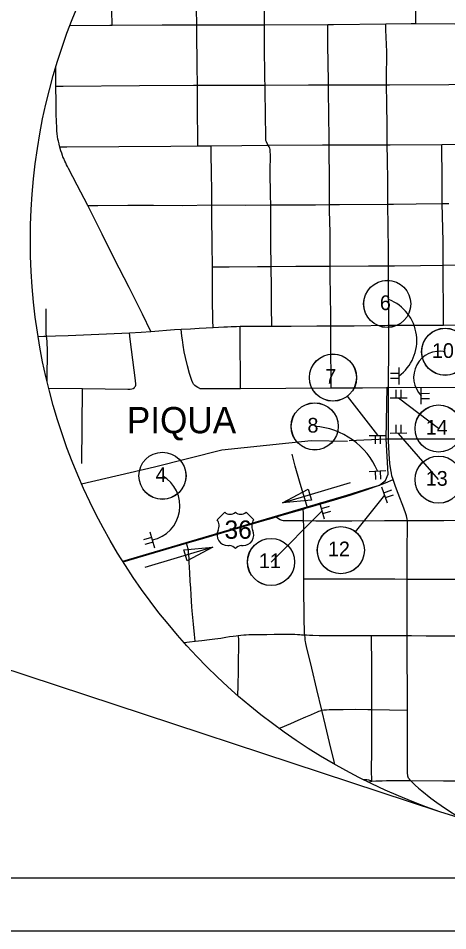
# Model space of a CAD drawing. Extents: x -87 to 2145, y -2128 to 440.
# Drawn here: x 397.4 to 479.1, y 0 to 173.5 of the extents above; entities that cross this region are included whole.
import ezdxf

# ---------------------------------------------------------------- set-up
doc = ezdxf.new("R2010")
doc.units = 0
for name, color, linetype in [('BR_P_Gen_Text', 7, 'Continuous'), ('Default', 7, 'Continuous'), ('GM_X_City_Street', 7, 'Continuous'), ('GM_X_Corporation_Text', 7, 'Continuous'), ('GM_X_County_Road', 7, 'Continuous'), ('GM_X_Rail_Line', 7, 'Continuous'), ('GM_X_US_Route', 7, 'Continuous'), ('GM_X_US_Shield', 7, 'Continuous'), ('SH_Border', 7, 'Continuous'), ('SH_Cut_Line', 7, 'Continuous'), ('SH_Data', 7, 'Continuous'), ('SH_Masking', 7, 'Continuous'), ('SH_Text', 7, 'Continuous'), ('SN_P_Signs', 7, 'Continuous')]:
    doc.layers.add(name, color=color, linetype=linetype)

msp = doc.modelspace()

# ---------------------------------------------------------------- linework, layer by layer
at = {"layer": 'BR_P_Gen_Text'}
for points in [[(452.58, 84), (453.2, 81.91), (447.66, 81.4)], [(429.52, 70.34), (428.89, 72.43), (434.44, 72.94)]]:
    msp.add_lwpolyline(points, close=True, dxfattribs=at)
at = {"layer": 'Default'}
for p, q in [((231.15, 103.87), (477.34, 22.76)), ((460.01, 101.68), (465.77, 94.23)), ((477.37, 95.52), (469.78, 101.28)), ((477.39, 85.79), (469.76, 94.6)), ((447.66, 81.4), (460.6, 85.26)), ((461.54, 75.88), (467.13, 82.84)), ((445.51, 70.13), (455.21, 79.83)), ((434.44, 72.94), (421.49, 69.08))]:
    msp.add_line(p, q, dxfattribs=at)
msp.add_lwpolyline([(417.33, 70.19), (429.4, 73.72), (431.61, 74.37), (444.32, 78.07), (445.7, 78.48), (446.45, 78.7), (448.9, 79.44), (451.64, 80.21), (452.46, 80.47), (452.59, 80.5), (457.6, 81.96), (460.56, 82.85), (463.61, 83.84), (466.48, 84.87), (467.27, 85.18), (468.73, 85.82), (468.5, 86.54), (468.39, 87.03), (468.26, 87.65), (468.12, 88.89), (467.98, 90.7), (467.88, 92.04), (467.85, 93.09), (467.85, 93.26), (467.84, 95.59), (467.86, 103.29), (486.62, 103.38)], dxfattribs=at)
msp.add_circle((514.37, 131.28), 114.66, dxfattribs=at)
for centre, radius, start, end in [((464.85, 112.25), 8.38, 306.3526, 68.4304), ((452.95, 82.05), 13.89, 22.8266, 86.4198), ((421.56, 80.79), 6.61, 281.7951, 60.189)]:
    msp.add_arc(centre, radius, start, end, dxfattribs=at)
at = {"layer": 'GM_X_City_Street'}
msp.add_line((409.49, 88.86), (409.63, 103.12), dxfattribs=at)
for points in [[(431.59, 149.28), (431.58, 150.41), (431.52, 156.15), (431.52, 159), (431.5, 160.81), (431.47, 164.51), (431.37, 170.91), (431.36, 172.28), (431.34, 175.32), (431.3, 178.96), (431.27, 183.49), (431.26, 184.71), (431.17, 191.37), (431.18, 193.53), (431.18, 194.72), (431.11, 198.46), (431.07, 203.33), (431.07, 204.57), (431.07, 206.33), (430.97, 209.97)], [(415.26, 172.2), (415.04, 183.46), (414.98, 187.22), (414.98, 188.46)], [(473.03, 172.52), (472.99, 185.33), (472.95, 189.14)], [(445.64, 115), (445.62, 116.01), (445.59, 117.71), (445.6, 122.33), (445.54, 126.33), (445.48, 130.7), (445.45, 137.07), (445.44, 138.06), (445.4, 139.82), (445.36, 144.44), (445.37, 147.49), (445.33, 148.27), (445.31, 148.59), (445.27, 148.81), (445.15, 149.08), (444.98, 149.38), (444.75, 149.75), (444.62, 150.02), (444.56, 150.15), (444.53, 150.3), (444.49, 150.88), (444.4, 159.73), (444.37, 160.83), (444.34, 161.98), (444.24, 168.65), (444.25, 172.31), (444.27, 178.54)], [(456.94, 103.24), (456.93, 104.14), (456.9, 111.36), (456.85, 115.06), (456.87, 117.65), (456.84, 120.21), (456.76, 125.23), (456.75, 126.4), (456.74, 127.53), (456.74, 129.27), (456.72, 132.79), (456.64, 136.95), (456.63, 138.11), (456.6, 139.2), (456.65, 143.2), (456.57, 148.3), (456.56, 149.47), (456.55, 150.62), (456.45, 159.75), (456.45, 160.86), (456.45, 162.06), (456.39, 164.44), (456.29, 169.06), (456.3, 171.45), (456.3, 172.34)], [(467.92, 115.17), (467.91, 116.66), (467.86, 122.96), (467.85, 126.47), (467.83, 129.44), (467.8, 133.87), (467.74, 138.18), (467.71, 141.33), (467.7, 142.71), (467.64, 146.63), (467.61, 149.48), (467.58, 153.11), (467.56, 157.34), (467.48, 160.9), (467.46, 161.84), (467.5, 167.15), (467.37, 171.36), (467.34, 172.46)], [(404.58, 160.63), (405.94, 160.64), (420.45, 160.73), (430.72, 160.81), (431.5, 160.81), (442.41, 160.82), (444.37, 160.83), (452.6, 160.85), (456.45, 160.86), (459.73, 160.87), (466.99, 160.89), (467.48, 160.9), (468.05, 160.9), (479.34, 160.97), (485.62, 161.05), (499.85, 161.15), (511.88, 161.2), (512.75, 161.21), (513.92, 161.21), (523.46, 161.26), (524.81, 161.27)], [(405.31, 149.06), (406.63, 149.07), (426.41, 149.24), (431.59, 149.28), (434.08, 149.3), (439.97, 149.35), (444.98, 149.38), (445.16, 149.38), (455.28, 149.47), (456.56, 149.47), (464.84, 149.48), (467.61, 149.48), (468.16, 149.48), (478, 149.55), (483.32, 149.59)], [(434.46, 114.74), (434.43, 116.07), (434.36, 120.18), (434.33, 125.97), (434.33, 126.29), (434.31, 130.59), (434.24, 135.81), (434.23, 138.04), (434.2, 141.32), (434.16, 143.57), (434.09, 148.3), (434.08, 149.3)], [(478.33, 115.2), (478.32, 115.89), (478.31, 119.73), (478.27, 122.78), (478.27, 125.4), (478.27, 126.56), (478.26, 127.59), (478.23, 131.12), (478.09, 138.28), (478.07, 143.39), (478.01, 148.87), (478, 149.55)], [(410.61, 137.94), (412.57, 137.96), (418.23, 138.02), (423.12, 137.98), (428.61, 137.96), (434.23, 138.04), (440.58, 138.02), (445.44, 138.06), (447.06, 138.07), (453.98, 138.08), (456.63, 138.11), (458.55, 138.13), (467.74, 138.18), (468.82, 138.19), (473.11, 138.23), (478.09, 138.28), (479.31, 138.3)], [(434.33, 126.29), (437.53, 126.27), (442.93, 126.31), (445.54, 126.33), (450.21, 126.37), (455.03, 126.39), (456.75, 126.4), (464.07, 126.45), (467.85, 126.47), (469, 126.47), (473.91, 126.54), (478.27, 126.56), (485.99, 126.62), (486.99, 126.63), (488.16, 126.64), (497.02, 126.77), (500.23, 126.75)], [(402.9, 104.42), (402.95, 110.8), (402.93, 111.47), (402.87, 112.12), (402.77, 113.07), (402.72, 113.5), (402.69, 114.45), (402.73, 118.27)], [(439.66, 103.12), (439.64, 113.75), (439.64, 114.97)], [(419.49, 103.33), (419.58, 103.43), (419.68, 103.6), (419.74, 103.79), (419.75, 103.97), (419.68, 104.63), (418.69, 112.48), (418.54, 113.74)], [(431.97, 103.14), (431.82, 103.19), (431.57, 103.3), (431.24, 103.49), (430.98, 103.68), (430.76, 103.92), (430.6, 104.19), (430.4, 104.65), (429.98, 105.97), (429.59, 107.46), (429.23, 109.03), (428.99, 110.13), (428.78, 111.35), (428.62, 112.38), (428.53, 113.11), (428.38, 114.4)], [(403.2, 103.19), (409.63, 103.12), (418.26, 103.01), (418.69, 103.03), (419.01, 103.06), (419.29, 103.14), (419.49, 103.33)], [(431.97, 103.14), (432.61, 103.11), (438.62, 103.11), (439.66, 103.12), (456.94, 103.24), (462.92, 103.28), (467.86, 103.29)], [(452.46, 80.47), (452.27, 81.07), (451.77, 82.61), (451.39, 83.81), (450.9, 85.48), (450.1, 88.35), (449.49, 90.62)], [(457.64, 31.63), (457.5, 32.22), (456.63, 35.82), (455.87, 39.03), (455.16, 41.93), (454.2, 45.89), (453.25, 49.96), (452.26, 54.05), (452.13, 54.61), (452.06, 55), (452.02, 55.29), (451.98, 55.63), (451.91, 56.28), (451.89, 56.56), (451.87, 56.98), (451.86, 57.45), (451.82, 58.73), (451.82, 60.14), (451.74, 64.91), (451.73, 65.87), (451.73, 66.94), (451.72, 68.37), (451.71, 71.44), (451.71, 75.06), (451.71, 77), (451.68, 78.01), (451.67, 78.64), (451.65, 79.38), (451.64, 80.21)], [(446.45, 78.7), (446.94, 78.4), (447.21, 78.23), (447.38, 78.14), (447.55, 78.09), (447.81, 78.05), (448.11, 78.03), (448.95, 78.02), (451.68, 78.01), (454.04, 77.99), (460.89, 77.99), (467.09, 78), (471.46, 78.03), (473.68, 78.04), (478.35, 78.05), (483.42, 78.06)], [(431.03, 55.05), (430.92, 56.33), (430.72, 58.28), (430.49, 60.82), (430.43, 61.63), (430.37, 62.7), (430.29, 63.86), (430.22, 65.13), (430.14, 66.51), (430.07, 68.06), (429.95, 70.12), (429.9, 70.9), (429.86, 71.37), (429.81, 71.85), (429.77, 72.22), (429.71, 72.61), (429.68, 72.83), (429.62, 73.08), (429.4, 73.72)], [(451.73, 66.94), (452.24, 66.94), (456.7, 66.94), (463.7, 66.94), (469.07, 66.91), (471.41, 66.87), (473.6, 66.86), (481.47, 66.86), (483.53, 66.9), (484.25, 66.91), (485.11, 66.93), (491.77, 66.91), (496.77, 66.86), (500.96, 66.83), (503.83, 66.83), (506.66, 66.82), (511.26, 66.85), (517.21, 66.83), (524.79, 66.79), (525.46, 66.79)], [(428.94, 54.8), (429.99, 54.93), (431.03, 55.05), (432.32, 55.19), (433.8, 55.38), (434.79, 55.51), (435.94, 55.66), (436.88, 55.82), (437.59, 55.94), (438.32, 56.04), (438.86, 56.11), (439.26, 56.16), (439.77, 56.21), (440.29, 56.26), (440.74, 56.31), (441.29, 56.32), (442.07, 56.34), (442.8, 56.35), (444.68, 56.37), (446.12, 56.38), (446.97, 56.39), (447.7, 56.4), (448.43, 56.42), (448.92, 56.42), (449.44, 56.4), (450.03, 56.38), (450.51, 56.35), (450.97, 56.33), (451.3, 56.31), (451.64, 56.29), (451.91, 56.28), (452.27, 56.25), (452.81, 56.22), (453.48, 56.2), (454.65, 56.16), (456.62, 56.14), (462.15, 56.14), (464.63, 56.14), (468.45, 56.13), (471.42, 56.14), (472.24, 56.15), (474.99, 56.12), (482.4, 56.06)], [(439.15, 44.73), (439.23, 46.56), (439.3, 49.5), (439.33, 52.03), (439.35, 53.27), (439.36, 55.37), (439.34, 55.56), (439.32, 55.84), (439.26, 56.16)], [(464.69, 28.42), (464.63, 30.58), (464.65, 34.08), (464.65, 38.57), (464.66, 42.09), (464.66, 46.02), (464.68, 50.24), (464.63, 56.14)], [(447.01, 38.49), (447.32, 38.62), (449.26, 39.44), (450.66, 40.04), (452.1, 40.66), (453.08, 41.09), (453.88, 41.46), (454.22, 41.6), (454.59, 41.74), (454.87, 41.85), (455.16, 41.93), (455.54, 42), (456.02, 42.04), (456.57, 42.07), (457.17, 42.08), (457.65, 42.08), (459.22, 42.1), (461.64, 42.11), (463.9, 42.1), (464.66, 42.09), (468.03, 42.03), (471.46, 41.93)], [(463.02, 28.76), (463.27, 28.76), (463.74, 28.74), (464.04, 28.7), (464.24, 28.64), (464.43, 28.55), (464.69, 28.42)], [(472.03, 28.55), (472.4, 28.21), (472.95, 27.7), (473.57, 27.12), (474.18, 26.59), (475.88, 25.24), (477.07, 24.36), (478.71, 23.25), (481.39, 21.46)]]:
    msp.add_lwpolyline(points, dxfattribs=at)
at = {"layer": 'GM_X_County_Road'}
for p, q in [((431.36, 172.28), (444.25, 172.31)), ((444.25, 172.31), (456.3, 172.34)), ((478.33, 115.2), (486.66, 115.21)), ((418.54, 113.74), (420.76, 113.87)), ((420.76, 113.87), (422.64, 113.99))]:
    msp.add_line(p, q, dxfattribs=at)
for points in [[(407.24, 172.16), (414.84, 172.2), (415.26, 172.2)], [(415.26, 172.2), (424.75, 172.26), (431.36, 172.28)], [(456.3, 172.34), (457.38, 172.35), (467.34, 172.46)], [(467.34, 172.46), (472.14, 172.52), (473.03, 172.52)], [(473.03, 172.52), (480.38, 172.51), (491.32, 172.55), (499.79, 172.49)], [(404.58, 160.63), (404.55, 162.42), (404.57, 163.79), (404.56, 164.28)], [(405.31, 149.06), (405.26, 149.24), (405.16, 149.67), (405.06, 150.14), (404.96, 150.57), (404.88, 151.04), (404.8, 151.53), (404.76, 152.14), (404.71, 152.7), (404.64, 155.25), (404.61, 157.77), (404.58, 160.35), (404.58, 160.63)], [(410.61, 137.94), (408.63, 141.82), (406.93, 144.98), (406.76, 145.32), (406.6, 145.66), (406.42, 146.03), (406.24, 146.39), (406.05, 146.84), (405.9, 147.21), (405.79, 147.46), (405.66, 147.87), (405.51, 148.3), (405.38, 148.79), (405.31, 149.06)], [(422.64, 113.99), (421.03, 117.27), (418.49, 122.32), (415.65, 127.85), (413.39, 132.45), (410.61, 137.94)], [(428.38, 114.4), (430.15, 114.49), (431.82, 114.61), (434.46, 114.74)], [(434.46, 114.74), (436.5, 114.84), (437.22, 114.87), (437.94, 114.9), (438.93, 114.94), (439.64, 114.97)], [(439.64, 114.97), (440.54, 114.98), (441.65, 114.99), (443.22, 115), (445.64, 115)], [(445.64, 115), (449.32, 115.01), (454.2, 115.05), (456.85, 115.06)], [(456.85, 115.06), (458.29, 115.06), (461.34, 115.06), (467.71, 115.17), (467.92, 115.17)], [(467.86, 103.29), (467.88, 111.49), (467.92, 115.17)], [(467.92, 115.17), (475.78, 115.2), (478.33, 115.2)], [(401.17, 113.01), (402.25, 113.05), (402.77, 113.07)], [(402.77, 113.07), (404.51, 113.14), (406.87, 113.21), (418.54, 113.74)], [(422.64, 113.99), (427.11, 114.34), (428.38, 114.4)], [(467.85, 93.09), (467.85, 93.26), (467.84, 95.59), (467.86, 103.29)], [(468.73, 85.82), (468.5, 86.54), (468.39, 87.03), (468.26, 87.65), (468.12, 88.89), (467.98, 90.7), (467.88, 92.04), (467.85, 93.09)], [(471.46, 78.03), (471.42, 78.3), (471.36, 78.57), (471.26, 78.88), (471.14, 79.3), (470.76, 80.34), (469.69, 83.16), (469.21, 84.5), (468.73, 85.82)], [(471.41, 66.87), (471.42, 73.85), (471.45, 75.6), (471.47, 77.28), (471.47, 77.65), (471.47, 77.82), (471.46, 78.03)], [(471.42, 56.14), (471.39, 58.94), (471.4, 63.44), (471.41, 66.87)], [(471.46, 41.93), (471.44, 46.15), (471.41, 51.37), (471.42, 56.14)], [(472.03, 28.55), (471.82, 28.83), (471.68, 29.04), (471.6, 29.2), (471.55, 29.37), (471.51, 29.56), (471.47, 29.91), (471.46, 30.37), (471.46, 32.28), (471.49, 35.64), (471.46, 38.98), (471.46, 41.93)], [(463.92, 28.31), (464.41, 28.38), (464.69, 28.42)], [(464.69, 28.42), (465.46, 28.49), (466.04, 28.51), (466.64, 28.54), (467.48, 28.55), (469.31, 28.57), (472.03, 28.55)], [(472.03, 28.55), (478.34, 28.52), (484.72, 28.53)]]:
    msp.add_lwpolyline(points, dxfattribs=at)
at = {"layer": 'GM_X_Rail_Line'}
for p, q in [((460.35, 93.23), (467.42, 93.54)), ((467.42, 93.54), (547.76, 93.53))]:
    msp.add_line(p, q, dxfattribs=at)
for points in [[(467.42, 93.54), (467.57, 103.4), (547.72, 103.33)], [(409.46, 85.01), (423.34, 88.2), (436.11, 91.45), (453.16, 93.21), (460.06, 93.12)], [(417.28, 70.27), (459.94, 82.84), (464.39, 84.22), (466.14, 84.77), (467.29, 85.6), (467.8, 86.83), (467.42, 93.54)]]:
    msp.add_lwpolyline(points, dxfattribs=at)
at = {"layer": 'GM_X_US_Route'}
for points in [[(467.85, 93.09), (467.85, 93.26), (467.84, 95.59), (467.86, 103.29)], [(467.86, 103.29), (486.62, 103.38), (490.17, 103.41), (496.52, 103.44), (506.29, 103.5), (506.44, 103.5), (514.8, 103.57), (522.43, 103.6), (525.26, 103.62), (526.98, 103.62)], [(468.73, 85.82), (468.5, 86.54), (468.39, 87.03), (468.26, 87.65), (468.12, 88.89), (467.98, 90.7), (467.88, 92.04), (467.85, 93.09)], [(451.64, 80.21), (452.46, 80.47), (452.59, 80.5), (457.6, 81.96), (460.56, 82.85), (463.61, 83.84), (466.48, 84.87), (467.27, 85.18), (468.73, 85.82)], [(444.32, 78.07), (445.7, 78.48), (446.45, 78.7), (448.9, 79.44), (451.64, 80.21)], [(417.33, 70.19), (429.4, 73.72), (431.61, 74.37), (444.32, 78.07)]]:
    msp.add_lwpolyline(points, dxfattribs=at)
at = {"layer": 'GM_X_US_Shield'}
for p, q in [((436.69, 79.63), (435.24, 78.18)), ((442.2, 78.18), (440.75, 79.63)), ((437.27, 73.25), (437.56, 73.25)), ((439.88, 73.25), (440.17, 73.25))]:
    msp.add_line(p, q, dxfattribs=at)
for centre, radius, start, end in [((433.58, 77.01), 2.03, 334.5471, 35.0009), ((437.7, 80.66), 1.45, 225.573, 314.427), ((439.73, 80.66), 1.45, 225.573, 314.427), ((443.86, 77.01), 2.03, 144.9991, 205.4529), ((437.25, 75.28), 2.03, 154.8319, 270.6383), ((440.19, 75.28), 2.03, 269.3617, 25.1681), ((437.56, 71.8), 1.45, 36.8699, 90), ((439.88, 71.8), 1.45, 90, 143.1301)]:
    msp.add_arc(centre, radius, start, end, dxfattribs=at)
at = {"layer": 'SH_Border'}
msp.add_lwpolyline([(30, 430), (670, 430), (670, 10), (30, 10)], close=True, dxfattribs=at)
at = {"layer": 'SH_Cut_Line'}
msp.add_lwpolyline([(0, 0), (680, 0), (680, 440), (0, 440)], close=True, dxfattribs=at)
at = {"layer": 'SH_Data'}
msp.add_arc((477.61, 105.24), 4.98, 78.2335, 224.8441, dxfattribs=at)
at = {"layer": 'SH_Masking'}
for centre in [(467.61, 119.21), (478.64, 110.11), (457.29, 105.2), (453.82, 95.91), (477.39, 95.51), (424.84, 86.52), (477.39, 85.79), (458.79, 72.38), (445.51, 70.13)]:
    msp.add_circle(centre, 4.48, dxfattribs=at)
at = {"layer": 'SH_Text'}
for centre in [(467.6, 119.22), (478.62, 110.12), (457.27, 105.21), (453.8, 95.92), (477.37, 95.52), (424.83, 86.53), (477.37, 85.8), (458.77, 72.38), (445.49, 70.14)]:
    msp.add_circle(centre, 4.48, dxfattribs=at)
at = {"layer": 'SN_P_Signs'}
for p, q in [((469.82, 105.97), (468.22, 105.97)), ((469.81, 107.09), (469.83, 103.89)), ((469.82, 105.01), (468.22, 105.01)), ((469.82, 105.49), (469.82, 105.49)), ((469.82, 105.49), (469.82, 105.49)), ((469.3, 101.28), (469.31, 102.88)), ((470.26, 101.28), (470.27, 102.88)), ((474.08, 100.12), (474.07, 103.32)), ((471.38, 101.28), (468.18, 101.29)), ((469.78, 101.28), (469.78, 101.28)), ((469.78, 101.28), (469.78, 101.28)), ((474.07, 102.2), (475.67, 102.21)), ((474.07, 101.72), (474.07, 101.72)), ((474.07, 101.72), (474.07, 101.72)), ((474.08, 101.24), (475.68, 101.25)), ((469.28, 94.6), (469.28, 96.2)), ((470.24, 94.6), (470.24, 96.2)), ((464.2, 94.21), (467.4, 94.17)), ((465.32, 94.2), (465.3, 92.6)), ((465.8, 94.19), (465.8, 94.19)), ((465.8, 94.19), (465.8, 94.19)), ((466.28, 94.18), (466.26, 92.58)), ((471.36, 94.61), (468.16, 94.6)), ((469.76, 94.6), (469.76, 94.6)), ((469.76, 94.6), (469.76, 94.6)), ((464.16, 87.35), (467.35, 87.53)), ((465.28, 87.41), (465.37, 85.82)), ((465.76, 87.44), (465.76, 87.44)), ((465.76, 87.44), (465.76, 87.44)), ((466.24, 87.47), (466.33, 85.87)), ((467.66, 81.34), (466.59, 84.35)), ((466.96, 83.29), (468.47, 83.83)), ((467.13, 82.84), (467.13, 82.84)), ((467.13, 82.84), (467.13, 82.84)), ((467.29, 82.39), (468.79, 82.93)), ((455.65, 78.29), (454.76, 81.36)), ((455.08, 80.29), (456.61, 80.73)), ((455.21, 79.83), (455.21, 79.83)), ((455.21, 79.83), (455.21, 79.83)), ((455.34, 79.37), (456.88, 79.81)), ((422.77, 74.8), (421.23, 74.35)), ((422.45, 75.87), (423.35, 72.8)), ((423.04, 73.88), (421.5, 73.43)), ((422.9, 74.34), (422.9, 74.34)), ((422.9, 74.34), (422.9, 74.34))]:
    msp.add_line(p, q, dxfattribs=at)

# ---------------------------------------------------------------- texts
at = {"layer": 'GM_X_Corporation_Text'}
msp.add_text('PIQUA', height=5, rotation=0, dxfattribs=at).set_placement((418.06, 94.61))
at = {"layer": 'GM_X_US_Shield'}
msp.add_text('36', height=3.48, dxfattribs=at).set_placement((436.65, 74.55))
at = {"layer": 'SH_Text'}
for s, p in [('6', (466.2, 118.04)), ('10', (476.12, 108.94)), ('7', (455.82, 104.04)), ('8', (452.43, 94.74)), ('14', (474.95, 94.35)), ('4', (423.52, 85.36)), ('13', (474.95, 84.63)), ('12', (456.33, 71.21)), ('11', (443.19, 68.96))]:
    msp.add_text(s, height=2.8, rotation=360, dxfattribs=at).set_placement(p)

doc.saveas('drawing.dxf')
